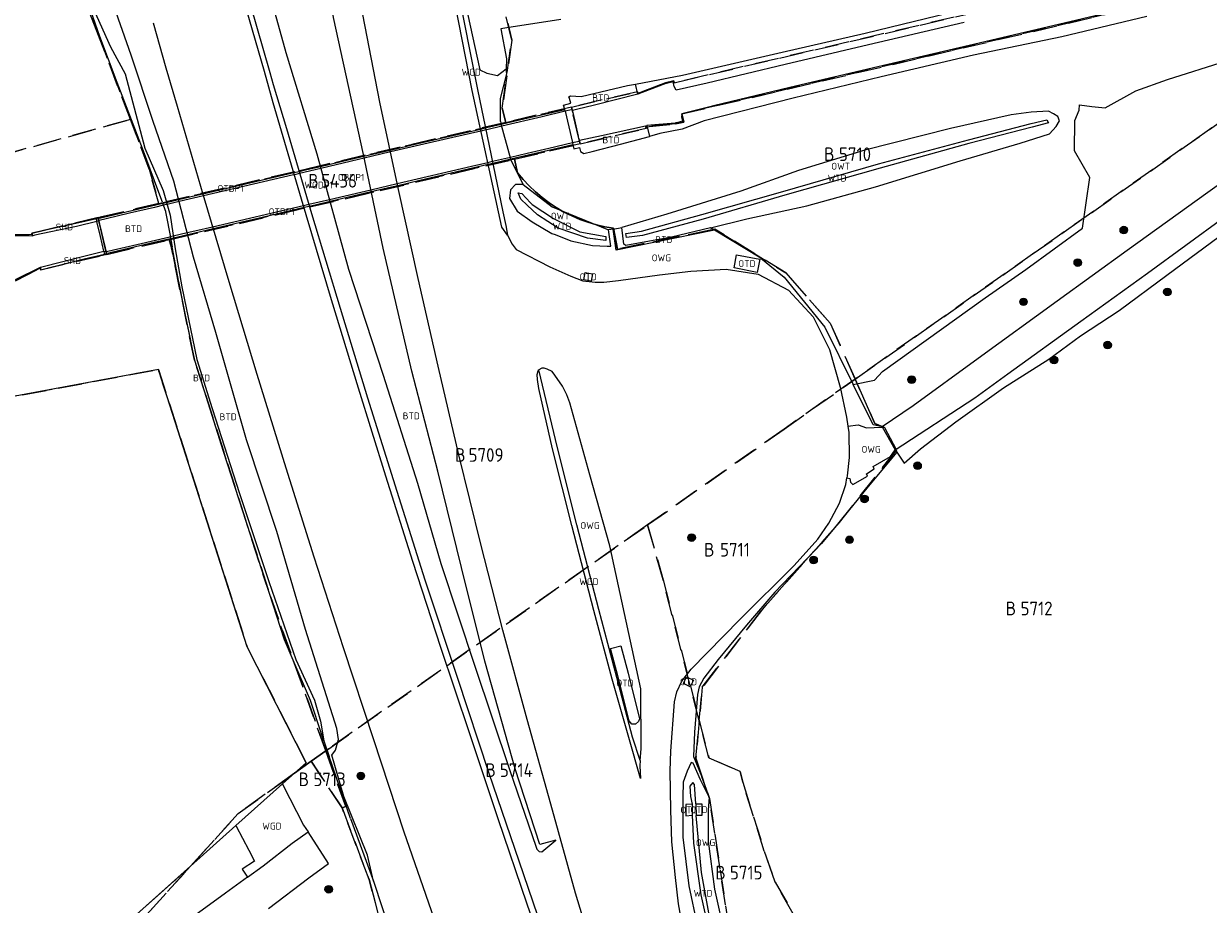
# Model space of a CAD drawing. Header units: metres. Extents: x 207644 to 210135, y 370459 to 373417.
# Tile 269 of 279: x 208756 to 208912, y 372626 to 372742. Entities that reach past the tile are written whole.
import ezdxf
from ezdxf.enums import TextEntityAlignment as Align

# ---------------------------------------------------------------- set-up
doc = ezdxf.new("R2010")
doc.units = ezdxf.units.M
doc.linetypes.add('HIDDEN2', pattern=[4.7625, 3.175, -1.5875])
for name, color, linetype in [('BTD', 7, 'Continuous'), ('KAD_perceelnummer', 212, 'Continuous'), ('KAD_sectie', 212, 'Continuous'), ('KAD_Vastgesteld_Perceel', 212, 'Continuous'), ('OBDP1', 7, 'Continuous'), ('OTD', 7, 'Continuous'), ('OTDP1', 7, 'Continuous'), ('OWG', 7, 'Continuous'), ('OWT', 7, 'Continuous'), ('SHD', 7, 'Continuous'), ('WGD', 7, 'Continuous'), ('WGDP1', 7, 'Continuous'), ('WTD', 7, 'Continuous')]:
    doc.layers.add(name, color=color, linetype=linetype)
for name, color, linetype, lineweight in [('GKL', 52, 'Continuous', 25), ('GMV', 7, 'Continuous', 25), ('GOBDP1', 7, 'Continuous', 25), ('GP1', 7, 'Continuous', 30), ('Q26_boom', 72, 'Continuous', 0)]:
    doc.layers.add(name, color=color, linetype=linetype, lineweight=lineweight)
doc.styles.add('ISO', font='isocpeur.ttf', dxfattribs={"height": 1})
doc.styles.add('ISOCP', font='ISOCP.shx', dxfattribs={"height": 1.8})

# ---------------------------------------------------------------- blocks, each defined once
blk = doc.blocks.new('ACMAP_ANN_TEMPLATE_Vastgesteld_Perceelnummer')
at = {"layer": 'KAD_perceelnummer', "style": 'ISOCP'}
blk.add_attdef('Perceelnummer', text='', height=1.8, dxfattribs=at).set_placement((0, 0), align=Align.MIDDLE)
at = {"layer": 'KAD_sectie', "style": 'ISOCP'}
blk.add_attdef('sectie', text='', height=1.8, dxfattribs=at).set_placement((-2.7, 0), align=Align.MIDDLE_RIGHT)
blk = doc.blocks.new('Q26')
blk.add_hatch(color=256).paths.add_polyline_path([(-0.45, -0.01, 1), (0.55, -0.01, 1)])
blk.add_circle((0.05, -0.01), 0.5)

msp = doc.modelspace()

# ---------------------------------------------------------------- linework, layer by layer
at = {"layer": 'GKL', "color": 253, "linetype": 'Continuous', "lineweight": 13}
for points in [[(208788.013, 372747.47), (208790.579, 372738.232)], [(208770.14, 372737.895), (208767.626, 372745.201)], [(208773.065, 372729.163), (208770.14, 372737.895)], [(208790.579, 372738.232), (208794.651, 372724.907)], [(208775.799, 372721.272), (208773.065, 372729.163)], [(208794.651, 372724.907), (208798.831, 372709.691)], [(208778.373, 372711.262), (208775.799, 372721.272)], [(208781.339, 372701.333), (208778.373, 372711.262)], [(208798.831, 372709.691), (208803.382, 372695.703)], [(208785.355, 372687.153), (208781.339, 372701.333)], [(208803.382, 372695.703), (208807.943, 372681.472)], [(208789.351, 372675.064), (208785.355, 372687.153)], [(208807.943, 372681.472), (208810.992, 372670.843)], [(208793.169, 372662.137), (208789.351, 372675.064)], [(208810.992, 372670.843), (208815.467, 372657.33)], [(208797.286, 372649.122), (208793.169, 372662.137)], [(208815.467, 372657.33), (208820.056, 372643.715)], [(208797.491, 372647.672), (208797.286, 372649.122)], [(208796.619, 372645.592), (208797.087, 372646.239)], [(208797.087, 372646.239), (208797.491, 372647.672)], [(208798.192, 372640.155), (208796.619, 372645.592)], [(208820.056, 372643.715), (208823.554, 372633.475)], [(208801.319, 372632.412), (208798.192, 372640.155)], [(208824.304, 372632.827), (208826.178, 372634.389)], [(208802.14, 372628.963), (208801.319, 372632.412)], [(208823.554, 372633.475), (208823.658, 372633.208)], [(208823.658, 372633.208), (208823.972, 372632.881)], [(208823.972, 372632.881), (208824.304, 372632.827)]]:
    msp.add_lwpolyline(points, dxfattribs=at)
at = {"layer": 'GMV', "color": 253, "linetype": 'Continuous', "lineweight": 13}
for points in [[(208819.786, 372714.142), (208819.056, 372715.232), (208815.13, 372733.219), (208812.488, 372746.716), (208810.23, 372758.806)], [(208810.933, 372759.008), (208813.111, 372747.069), (208815.814, 372733.38), (208819.193, 372717.238), (208819.57, 372715.439), (208819.786, 372714.142)], [(208832.577, 372614.81), (208828.774, 372627.406), (208825.493, 372639.127), (208822.395, 372650.271), (208819.193, 372662.052), (208816.276, 372673.426), (208813.37, 372685.179), (208810.641, 372696.887), (208808.001, 372708.442), (208805.424, 372720.163), (208802.958, 372731.698), (208800.713, 372743.282), (208798.489, 372755.097)], [(208826.178, 372634.389), (208824.046, 372633.797), (208820.811, 372643.804), (208816.81, 372658.004), (208813.709, 372670.33), (208810.607, 372683.054), (208807.165, 372696.242), (208803.39, 372712.466), (208800.795, 372724.82), (208796.856, 372742.857), (208795.632, 372751.561)], [(208763.751, 372747.34), (208764.044, 372746.578), (208765.259, 372743.885), (208767.424, 372738.985), (208769.39, 372735.423), (208771.959, 372725.629), (208774.381, 372720.058), (208775.286, 372716.792), (208775.944, 372712.356), (208776.86, 372707.352), (208778.842, 372697.778), (208780.842, 372691.301), (208784.453, 372680.077), (208788.296, 372668.509), (208791.89, 372658.18), (208794.337, 372652.855), (208795.121, 372650.086), (208795.57, 372647.466)], [(208826.069, 372615.339), (208822.372, 372625.941), (208818.553, 372637.18), (208814.781, 372648.541), (208811.017, 372659.8), (208807.31, 372671.138), (208803.761, 372682.379), (208800.142, 372694.005), (208796.582, 372705.614), (208792.627, 372718.908), (208788.908, 372731.629), (208787.723, 372735.749), (208784.595, 372746.689)], [(208785.024, 372747.581), (208788.445, 372735.623), (208788.905, 372734.038), (208790.632, 372728.226), (208793.935, 372716.999), (208797.733, 372704.528), (208801.345, 372692.728), (208805.181, 372680.407), (208808.888, 372668.72), (208813.14, 372655.861), (208817.316, 372643.197), (208821.299, 372631.655), (208825.605, 372619.054)], [(208766.042, 372740.364), (208764.846, 372743.756)], [(208814.53, 372743.415), (208816.142, 372735.973)], [(208866.957, 372740.821), (208879.799, 372743.925)], [(208903.636, 372744.563), (208892.436, 372741.924)], [(208810.115, 372624.045), (208806.164, 372635.414), (208802.154, 372647.619), (208798.157, 372659.756), (208794.304, 372671.712), (208790.622, 372683.427), (208786.776, 372695.766), (208783.065, 372708.015), (208779.653, 372719.514), (208776.256, 372731.116), (208774.767, 372736.203), (208773.113, 372742.138)], [(208819.709, 372741.505), (208818.932, 372741.386)], [(208826.821, 372742.589), (208819.709, 372741.505)], [(208880.016, 372742.197), (208867.394, 372739.247)], [(208892.436, 372741.924), (208880.653, 372739.158)], [(208904.094, 372742.983), (208892.897, 372740.317)], [(208768.311, 372734.302), (208766.042, 372740.364)], [(208818.932, 372741.386), (208819.666, 372737.394)], [(208856.002, 372738.288), (208866.957, 372740.821)], [(208892.897, 372740.317), (208881.231, 372737.917)], [(208867.394, 372739.247), (208856.395, 372736.649)], [(208880.653, 372739.158), (208868.64, 372736.363)], [(208819.666, 372737.394), (208819.601, 372736.118)], [(208842.849, 372735.268), (208856.002, 372738.288)], [(208881.231, 372737.917), (208869.057, 372735.032)], [(208906.812, 372734.672), (208914.605, 372737.156)], [(208816.142, 372735.973), (208817.043, 372735.523)], [(208817.043, 372735.523), (208818.456, 372735.217)], [(208818.456, 372735.217), (208819.601, 372736.118)], [(208818.858, 372732.187), (208819.687, 372735.437)], [(208819.687, 372735.437), (208819.601, 372736.118)], [(208836.691, 372734.096), (208842.849, 372735.268)], [(208856.395, 372736.649), (208846.114, 372734.189)], [(208868.64, 372736.363), (208857.003, 372733.615)], [(208771.65, 372725.597), (208768.311, 372734.302)], [(208829.502, 372732.427), (208835.632, 372733.894)], [(208835.632, 372733.894), (208836.691, 372734.096)], [(208836.991, 372732.754), (208836.691, 372734.096)], [(208840.661, 372734.151), (208836.991, 372732.754)], [(208840.764, 372734.176), (208840.661, 372734.151)], [(208841.616, 372734.382), (208840.764, 372734.176)], [(208841.781, 372733.773), (208841.616, 372734.382)], [(208842.023, 372733.276), (208841.781, 372733.773)], [(208846.114, 372734.189), (208842.023, 372733.276)], [(208869.057, 372735.032), (208857.451, 372732.225)], [(208902.667, 372733.216), (208906.812, 372734.672)], [(208818.854, 372729.172), (208818.858, 372732.187)], [(208827.87, 372732.402), (208828.087, 372732.549)], [(208827.956, 372732.177), (208827.87, 372732.402)], [(208828.125, 372731.557), (208827.956, 372732.177)], [(208828.087, 372732.549), (208829.502, 372732.427)], [(208836.991, 372732.754), (208831.266, 372731.286)], [(208857.451, 372732.225), (208845.727, 372729.257)], [(208857.003, 372733.615), (208846.944, 372731.221)], [(208898.627, 372730.945), (208902.667, 372733.216)], [(208827.194, 372731.324), (208828.125, 372731.557)], [(208827.33, 372730.736), (208827.194, 372731.324)], [(208827.387, 372730.494), (208827.33, 372730.736)], [(208828.246, 372730.696), (208827.387, 372730.494)], [(208828.308, 372730.651), (208828.246, 372730.696)], [(208828.37, 372730.605), (208828.308, 372730.651)], [(208828.902, 372730.74), (208828.37, 372730.605)], [(208831.266, 372731.286), (208828.902, 372730.74)], [(208846.48, 372731.104), (208842.785, 372730.176)], [(208846.944, 372731.221), (208846.48, 372731.104)], [(208894.619, 372729.27), (208895.167, 372730.655)], [(208895.167, 372730.655), (208895.2, 372731.355)], [(208895.2, 372731.355), (208896.842, 372731.148)], [(208896.842, 372731.148), (208898.627, 372730.945)], [(208818.854, 372729.172), (208818.959, 372728.796)], [(208827.387, 372730.494), (208827.871, 372728.431)], [(208842.25, 372729.03), (208841.978, 372728.966)], [(208842.869, 372729.179), (208842.25, 372729.03)], [(208842.778, 372730.114), (208842.735, 372729.764)], [(208842.735, 372729.764), (208842.869, 372729.179)], [(208842.785, 372730.176), (208842.778, 372730.114)], [(208845.727, 372729.257), (208842.821, 372728.131)], [(208886.216, 372730.023), (208878.189, 372728.227)], [(208888.844, 372730.369), (208886.216, 372730.023)], [(208891.149, 372730.534), (208888.844, 372730.369)], [(208888.863, 372728.887), (208890.899, 372729.365)], [(208890.899, 372729.365), (208891.112, 372728.965)], [(208891.813, 372730.179), (208891.149, 372730.534)], [(208892.381, 372729.829), (208891.813, 372730.179)], [(208892.144, 372728.477), (208892.589, 372729.228)], [(208892.589, 372729.228), (208892.381, 372729.829)], [(208894.562, 372725.27), (208894.619, 372729.27)], [(208927.148, 372730.514), (208912.131, 372719.767)], [(208820.247, 372724.187), (208818.959, 372728.796)], [(208827.871, 372728.431), (208828.354, 372726.367)], [(208832.196, 372727.327), (208837.972, 372728.591)], [(208837.972, 372728.591), (208838.154, 372728.608)], [(208841.914, 372728.951), (208838.154, 372728.608)], [(208838.154, 372728.608), (208838.514, 372727.194)], [(208839.875, 372727.562), (208838.514, 372727.194)], [(208842.821, 372728.131), (208839.875, 372727.562)], [(208841.978, 372728.966), (208841.914, 372728.951)], [(208878.189, 372728.227), (208866.918, 372725.356)], [(208880.582, 372726.727), (208888.863, 372728.887)], [(208888.964, 372728.411), (208880.645, 372726.251)], [(208887.386, 372726.273), (208891.251, 372727.513)], [(208891.112, 372728.965), (208888.964, 372728.411)], [(208891.251, 372727.513), (208892.144, 372728.477)], [(208828.354, 372726.367), (208829.221, 372726.568)], [(208828.354, 372726.367), (208828.418, 372726.092)], [(208828.418, 372726.092), (208828.5, 372725.745)], [(208829.221, 372726.568), (208829.26, 372726.62)], [(208829.26, 372726.62), (208829.299, 372726.673)], [(208829.299, 372726.673), (208832.196, 372727.327)], [(208830.939, 372725.175), (208834.674, 372726.154)], [(208834.674, 372726.154), (208838.514, 372727.194)], [(208868.711, 372723.572), (208880.582, 372726.727)], [(208880.645, 372726.251), (208868.95, 372722.979)], [(208879.471, 372723.946), (208887.386, 372726.273)], [(208773.827, 372719.792), (208771.65, 372725.597)], [(208828.5, 372725.745), (208828.539, 372725.528)], [(208828.539, 372725.528), (208829.286, 372725.716)], [(208829.286, 372725.716), (208829.404, 372725.194)], [(208829.404, 372725.194), (208829.862, 372724.952)], [(208829.862, 372724.952), (208830.939, 372725.175)], [(208866.918, 372725.356), (208858.157, 372722.671)], [(208896.568, 372721.752), (208894.562, 372725.27)], [(208820.279, 372724.073), (208820.247, 372724.187)], [(208821.84, 372720.841), (208820.279, 372724.073)], [(208856.095, 372719.92), (208868.711, 372723.572)], [(208868.95, 372722.979), (208856.341, 372719.416)], [(208868.313, 372720.516), (208879.471, 372723.946)], [(208858.157, 372722.671), (208850.542, 372719.944)], [(208895.637, 372715.083), (208896.568, 372721.752)], [(208774.275, 372718.519), (208773.827, 372719.792)], [(208820.186, 372720.136), (208820.045, 372719.007)], [(208820.824, 372720.859), (208820.186, 372720.136)], [(208821.84, 372720.841), (208820.824, 372720.859)], [(208821.211, 372719.733), (208821.691, 372719.662)], [(208821.557, 372718.892), (208821.211, 372719.733)], [(208821.691, 372719.662), (208822.809, 372718.438)], [(208821.84, 372720.841), (208825.675, 372717.879)], [(208850.542, 372719.944), (208840.807, 372716.934)], [(208845.428, 372716.906), (208856.095, 372719.92)], [(208859.279, 372718.049), (208868.313, 372720.516)], [(208912.131, 372719.767), (208901.507, 372712.125)], [(208765.571, 372716.314), (208774.327, 372718.37)], [(208774.275, 372718.519), (208774.327, 372718.37)], [(208774.677, 372717.374), (208774.327, 372718.37)], [(208820.045, 372719.007), (208821.078, 372717.307)], [(208822.382, 372718.12), (208821.557, 372718.892)], [(208823.731, 372716.858), (208822.382, 372718.12)], [(208822.809, 372718.438), (208823.037, 372718.188)], [(208823.037, 372718.188), (208825.842, 372716.349)], [(208856.341, 372719.416), (208845.577, 372716.271)], [(208774.677, 372717.374), (208774.705, 372717.222)], [(208774.705, 372717.222), (208775.378, 372713.697)], [(208821.078, 372717.307), (208823.061, 372715.927)], [(208826.465, 372715.084), (208823.731, 372716.858)], [(208825.675, 372717.879), (208833.116, 372714.856)], [(208840.807, 372716.934), (208834.871, 372715.152)], [(208837.46, 372714.704), (208845.428, 372716.906)], [(208851.372, 372716.333), (208859.279, 372718.049)], [(208904.183, 372709.171), (208914.304, 372716.515)], [(208762.863, 372715.683), (208757.083, 372714.439)], [(208762.946, 372715.326), (208757.446, 372714.142)], [(208765.571, 372716.314), (208762.863, 372715.683)], [(208765.649, 372715.956), (208762.946, 372715.326)], [(208765.649, 372715.956), (208765.571, 372716.314)], [(208766.108, 372713.995), (208765.649, 372715.956)], [(208823.061, 372715.927), (208825.646, 372714.4)], [(208825.842, 372716.349), (208829.323, 372714.623)], [(208830.327, 372713.787), (208826.465, 372715.084)], [(208833.707, 372714.956), (208833.116, 372714.856)], [(208833.707, 372714.956), (208834.871, 372715.152)], [(208847.096, 372714.821), (208834.12, 372712.173), (208833.707, 372714.956)], [(208835.117, 372712.992), (208834.871, 372715.152)], [(208845.577, 372716.271), (208837.608, 372714.138)], [(208846.541, 372715.143), (208841.431, 372713.885)], [(208846.541, 372715.143), (208851.372, 372716.333)], [(208847.096, 372714.821), (208846.541, 372715.143)], [(208888.16, 372709.639), (208895.637, 372715.083)], [(208753.548, 372714.103), (208757.19, 372714.092)], [(208757.19, 372714.092), (208757.083, 372714.439)], [(208757.446, 372714.142), (208757.19, 372714.092)], [(208766.566, 372712.034), (208766.108, 372713.995)], [(208775.306, 372713.68), (208772.633, 372713.056)], [(208775.378, 372713.697), (208775.306, 372713.68)], [(208775.408, 372713.541), (208775.378, 372713.697)], [(208775.408, 372713.541), (208775.581, 372712.632)], [(208819.786, 372714.142), (208820.426, 372712.957), (208820.948, 372712.283), (208825.387, 372709.992), (208828.138, 372708.747), (208829.73, 372708.145), (208831.344, 372707.945), (208832.491, 372707.98), (208834.416, 372708.198), (208839.826, 372708.919), (208843.957, 372709.425), (208848.646, 372709.684), (208852.836, 372709.027), (208856.852, 372706.908), (208860.082, 372703.401), (208862.249, 372699.072), (208863.643, 372694.101), (208864.5, 372690.179), (208864.688, 372688.972)], [(208825.646, 372714.4), (208826.092, 372714.235)], [(208826.092, 372714.235), (208828.123, 372713.401)], [(208828.123, 372713.401), (208831.001, 372712.818)], [(208829.323, 372714.623), (208832.74, 372713.988)], [(208832.771, 372713.474), (208830.327, 372713.787)], [(208832.74, 372713.988), (208832.771, 372713.474)], [(208833.436, 372712.714), (208833.116, 372714.856)], [(208841.431, 372713.885), (208835.398, 372712.797)], [(208835.412, 372714.368), (208837.46, 372714.704)], [(208835.476, 372713.842), (208835.412, 372714.368)], [(208837.608, 372714.138), (208835.476, 372713.842)], [(208853.192, 372711.119), (208847.096, 372714.821)], [(208906.729, 372708.9), (208914.671, 372714.754)], [(208763.898, 372711.412), (208766.566, 372712.034)], [(208766.566, 372712.034), (208766.618, 372711.802)], [(208769.978, 372712.442), (208766.646, 372711.672)], [(208772.633, 372713.056), (208769.978, 372712.442)], [(208776.591, 372707.276), (208775.581, 372712.632)], [(208831.001, 372712.818), (208832.935, 372712.725)], [(208832.935, 372712.725), (208833.436, 372712.714)], [(208835.398, 372712.797), (208835.117, 372712.992)], [(208901.507, 372712.125), (208892.296, 372705.448)], [(208758.184, 372709.962), (208763.898, 372711.412)], [(208758.201, 372709.584), (208763.982, 372711.051)], [(208763.982, 372711.051), (208766.646, 372711.672)], [(208766.618, 372711.802), (208766.646, 372711.672)], [(208853.053, 372710.992), (208852.71, 372709.227), (208849.673, 372709.865), (208849.992, 372711.586), (208853.053, 372710.992)], [(208853.192, 372711.119), (208856.282, 372708.612)], [(208754.895, 372708.334), (208758.184, 372709.962)], [(208758.184, 372709.962), (208758.201, 372709.584)], [(208831.006, 372709.07), (208830.831, 372708.107), (208829.846, 372708.274), (208830.032, 372709.235), (208831.006, 372709.07)], [(208882.761, 372705.917), (208888.16, 372709.639)], [(208895.409, 372702.811), (208904.183, 372709.171)], [(208900.455, 372704.218), (208906.729, 372708.9)], [(208778.572, 372697.628), (208776.591, 372707.276)], [(208856.282, 372708.612), (208861.639, 372702.028)], [(208869.256, 372696.201), (208882.761, 372705.917)], [(208892.296, 372705.448), (208881.846, 372697.894)], [(208895.36, 372700.907), (208900.455, 372704.218)], [(208885.775, 372695.87), (208895.409, 372702.811)], [(208861.639, 372702.028), (208865.39, 372694.47)], [(208891.171, 372697.807), (208895.36, 372700.907)], [(208881.846, 372697.894), (208873.282, 372691.667)], [(208885.205, 372694.047), (208891.171, 372697.807)], [(208773.748, 372696.444), (208713.698, 372685.267)], [(208773.847, 372696.134), (208773.748, 372696.444)], [(208782.35, 372685.624), (208778.572, 372697.628)], [(208837.3, 372644.862), (208837.25, 372644.2), (208837.329, 372642.528), (208835.78, 372647.932), (208833.587, 372655.608), (208831.155, 372664.646), (208828.268, 372675.882), (208825.704, 372686.001), (208823.927, 372693.929), (208823.732, 372695.112), (208823.716, 372695.78), (208823.818, 372696.255), (208823.934, 372696.408)], [(208837.3, 372644.862), (208837.41, 372646.424), (208837.362, 372654.322), (208833.277, 372673.186), (208830.662, 372682.541), (208828.006, 372692.043), (208827.627, 372693.113), (208827.055, 372694.243), (208826.019, 372695.711), (208825.681, 372696.18), (208825.03, 372696.494), (208824.624, 372696.608), (208824.297, 372696.611), (208823.934, 372696.408)], [(208837.3, 372644.862), (208836.292, 372647.964), (208834.195, 372655.809), (208831.816, 372664.803), (208828.937, 372675.966), (208826.365, 372686.119), (208823.934, 372696.408)], [(208868.205, 372695.019), (208869.256, 372696.201)], [(208785.439, 372659.892), (208773.847, 372696.134)], [(208865.39, 372694.47), (208868.205, 372695.019)], [(208881.406, 372692.698), (208885.775, 372695.87)], [(208868.027, 372689.158), (208865.39, 372694.47)], [(208878.911, 372689.552), (208885.205, 372694.047)], [(208873.282, 372691.667), (208869.214, 372688.88)], [(208870.929, 372685.86), (208881.406, 372692.698)], [(208864.688, 372688.972), (208864.816, 372688.158), (208864.843, 372684.84), (208864.583, 372682.436), (208864.555, 372682.146)], [(208864.688, 372688.972), (208866.033, 372689.159), (208867.153, 372688.738), (208869.155, 372688.829), (208869.214, 372688.88)], [(208869.214, 372688.88), (208868.027, 372689.158)], [(208869.214, 372688.88), (208870.929, 372685.86)], [(208874.274, 372685.984), (208878.911, 372689.552)], [(208785.95, 372674.505), (208782.35, 372685.624)], [(208864.555, 372682.146), (208864.927, 372682.065), (208865.031, 372681.592), (208865.329, 372681.272), (208867.282, 372682.394), (208867.118, 372682.669), (208868.153, 372683.332), (208868.002, 372683.668), (208870.319, 372684.985), (208870.929, 372685.86)], [(208871.148, 372685.523), (208867.338, 372680.998)], [(208870.929, 372685.86), (208871.148, 372685.523)], [(208871.148, 372685.523), (208872.09, 372684.073)], [(208872.09, 372684.073), (208874.274, 372685.984)], [(208842.629, 372624.262), (208842.349, 372625.991), (208841.948, 372629.466), (208841.462, 372634.164), (208841.326, 372638.318), (208841.247, 372643.5), (208841.322, 372646.114), (208841.816, 372652.599), (208842.113, 372653.936), (208842.793, 372655.351), (208843.996, 372656.909), (208850.435, 372663.481), (208857.572, 372670.587), (208860.713, 372674.063), (208862.163, 372676.185), (208863.577, 372678.836), (208864.412, 372681.283), (208864.555, 372682.146)], [(208867.338, 372680.998), (208863.403, 372676.134)], [(208863.403, 372676.134), (208861.201, 372673.5)], [(208790.392, 372660.776), (208785.95, 372674.505)], [(208861.201, 372673.5), (208859.313, 372671.504)], [(208859.313, 372671.504), (208855.052, 372667.079)], [(208855.052, 372667.079), (208851.286, 372662.75)], [(208851.286, 372662.75), (208847.581, 372658.199)], [(208791.504, 372658.102), (208790.392, 372660.776)], [(208793.245, 372644.588), (208785.439, 372659.892)], [(208833.37, 372659.665), (208834.723, 372660.025), (208835.69, 372656.4), (208837.185, 372650.392), (208837.077, 372650.042), (208836.666, 372649.686), (208836.166, 372649.68), (208835.816, 372650.095), (208834.334, 372656.05), (208833.37, 372659.665)], [(208793.793, 372652.81), (208791.504, 372658.102)], [(208847.581, 372658.199), (208845.698, 372655.74)], [(208843.898, 372654.609), (208843.004, 372655.021), (208843.416, 372655.9), (208844.303, 372655.487), (208843.898, 372654.609)], [(208845.698, 372655.74), (208845.046, 372654.618)], [(208845.046, 372654.618), (208844.857, 372653.566)], [(208795.295, 372648.279), (208793.793, 372652.81)], [(208844.857, 372653.566), (208844.455, 372648.629)], [(208795.57, 372647.466), (208795.295, 372648.279)], [(208844.455, 372648.629), (208844.324, 372645.409)], [(208795.57, 372647.466), (208796.264, 372645.414)], [(208799.07, 372637.249), (208796.264, 372645.414)], [(208844.324, 372645.409), (208845.426, 372642.712)], [(208790.104, 372641.787), (208791.721, 372643.224)], [(208791.721, 372643.224), (208793.245, 372644.588)], [(208846.394, 372640.064), (208845.251, 372642.352), (208844.284, 372644.524), (208844.018, 372644.603), (208843.494, 372643.467), (208842.951, 372642.013), (208842.903, 372640.068), (208842.922, 372634.767), (208843.705, 372628.339), (208844.794, 372623.185), (208845.539, 372619.913), (208845.932, 372619.324), (208848.573, 372620.049), (208848.92, 372620.279)], [(208790.104, 372641.787), (208783.955, 372636.325)], [(208790.104, 372641.787), (208790.153, 372641.69)], [(208790.153, 372641.69), (208792.895, 372636.343)], [(208844.623, 372639.187), (208844.472, 372641.696), (208844.231, 372641.994), (208843.85, 372641.497), (208843.928, 372640.118), (208844.135, 372639.112)], [(208846.394, 372640.064), (208845.426, 372642.712)], [(208846.394, 372640.064), (208846.255, 372638.332)], [(208844.135, 372639.112), (208843.289, 372639.069), (208843.299, 372637.584), (208844.153, 372637.689)], [(208844.135, 372639.112), (208844.153, 372637.689)], [(208844.623, 372639.187), (208844.666, 372637.625)], [(208844.623, 372639.187), (208845.439, 372639.177), (208845.432, 372637.627), (208844.666, 372637.625)], [(208799.07, 372637.249), (208802.14, 372628.963)], [(208844.153, 372637.689), (208844.322, 372633.981), (208845.272, 372627.175), (208846.728, 372620.611), (208847.293, 372620.731), (208846.504, 372623.817), (208845.353, 372630.114), (208844.666, 372637.625)], [(208846.255, 372638.332), (208846.238, 372634.257)], [(208777.98, 372630.927), (208783.955, 372636.325)], [(208783.955, 372636.325), (208784.004, 372636.23)], [(208784.004, 372636.23), (208785.666, 372633.044)], [(208791.394, 372633.983), (208793.491, 372635.476)], [(208792.895, 372636.343), (208793.491, 372635.476)], [(208796.184, 372631.313), (208793.491, 372635.476)], [(208787.557, 372630.983), (208791.394, 372633.983)], [(208846.238, 372634.257), (208847.073, 372627.905)], [(208785.666, 372633.044), (208786.423, 372631.587)], [(208765.851, 372620.073), (208777.98, 372630.927)], [(208786.423, 372631.587), (208784.812, 372630.54)], [(208785.508, 372629.501), (208787.557, 372630.983)], [(208793.581, 372629.404), (208796.184, 372631.313)], [(208785.508, 372629.501), (208782.589, 372627.39)], [(208784.812, 372630.54), (208785.508, 372629.501)], [(208788.293, 372625.384), (208793.581, 372629.404)], [(208802.14, 372628.963), (208806.607, 372615.358)], [(208847.073, 372627.905), (208848.471, 372621.761)], [(208782.589, 372627.39), (208772.408, 372619.964)]]:
    msp.add_lwpolyline(points, dxfattribs=at)
at = {"layer": 'GOBDP1', "color": 253, "linetype": 'Continuous', "lineweight": 13}
for points in [[(208825.221, 372730.248), (208827.33, 372730.736)], [(208818.959, 372728.796), (208821.933, 372729.487)], [(208821.933, 372729.487), (208825.221, 372730.248)], [(208807.959, 372726.236), (208816.234, 372728.162)], [(208816.234, 372728.162), (208816.875, 372728.311)], [(208816.875, 372728.311), (208817.035, 372728.348)], [(208817.035, 372728.348), (208818.959, 372728.796)], [(208804.309, 372725.381), (208807.959, 372726.236)], [(208828.418, 372726.092), (208826.33, 372725.606)], [(208798.952, 372724.121), (208800.848, 372724.568)], [(208800.848, 372724.568), (208803.525, 372725.197)], [(208803.525, 372725.197), (208804.309, 372725.381)], [(208826.33, 372725.606), (208820.247, 372724.187)], [(208792.296, 372722.572), (208793.169, 372722.775)], [(208793.169, 372722.775), (208795.112, 372723.227)], [(208795.112, 372723.227), (208798.952, 372724.121)], [(208817.254, 372723.487), (208808.226, 372721.37)], [(208817.856, 372723.628), (208817.254, 372723.487)], [(208818.044, 372723.672), (208817.856, 372723.628)], [(208820.247, 372724.187), (208818.044, 372723.672)], [(208779.625, 372719.609), (208791.603, 372722.41)], [(208791.603, 372722.41), (208792.296, 372722.572)], [(208808.226, 372721.37), (208805.312, 372720.689)], [(208801.833, 372719.876), (208796.384, 372718.599)], [(208804.5, 372720.499), (208801.833, 372719.876)], [(208805.312, 372720.689), (208804.5, 372720.499)], [(208774.327, 372718.37), (208774.817, 372718.485)], [(208774.817, 372718.485), (208776.419, 372718.859)], [(208776.419, 372718.859), (208778.841, 372719.426)], [(208778.841, 372719.426), (208779.625, 372719.609)], [(208794.587, 372718.178), (208793.652, 372717.96)], [(208796.384, 372718.599), (208794.587, 372718.178)], [(208787.425, 372716.51), (208780.99, 372715.007)], [(208792.957, 372717.798), (208787.425, 372716.51)], [(208793.652, 372717.96), (208792.957, 372717.798)], [(208780.99, 372715.007), (208780.229, 372714.829)], [(208775.733, 372713.78), (208775.378, 372713.697)], [(208777.613, 372714.219), (208775.733, 372713.78)], [(208780.229, 372714.829), (208777.613, 372714.219)]]:
    msp.add_lwpolyline(points, dxfattribs=at)
at = {"layer": 'GP1', "color": 253, "linetype": 'Continuous', "lineweight": 13}
for points in [[(208824.348, 372729.779), (208819.034, 372728.53)], [(208827.387, 372730.494), (208824.348, 372729.779)], [(208816.294, 372727.891), (208812.598, 372727.047)], [(208816.932, 372728.036), (208816.294, 372727.891)], [(208817.045, 372728.062), (208816.932, 372728.036)], [(208819.034, 372728.53), (208817.045, 372728.062)], [(208812.598, 372727.047), (208804.361, 372725.137)], [(208825.227, 372725.641), (208828.354, 372726.367)], [(208800.897, 372724.334), (208800.157, 372724.162)], [(208804.361, 372725.137), (208800.897, 372724.334)], [(208817.798, 372723.907), (208820.17, 372724.463)], [(208820.17, 372724.463), (208822.37, 372724.978)], [(208822.37, 372724.978), (208825.227, 372725.641)], [(208795.183, 372722.973), (208792.376, 372722.302)], [(208800.157, 372724.162), (208795.183, 372722.973)], [(208805.252, 372720.969), (208815.061, 372723.266)], [(208815.061, 372723.266), (208817.194, 372723.766)], [(208817.194, 372723.766), (208817.798, 372723.907)], [(208791.57, 372722.109), (208779.703, 372719.345)], [(208791.683, 372722.136), (208791.57, 372722.109)], [(208792.376, 372722.302), (208791.683, 372722.136)], [(208796.307, 372718.877), (208800.459, 372719.847)], [(208800.459, 372719.847), (208801.775, 372720.155)], [(208801.775, 372720.155), (208805.252, 372720.969)], [(208774.417, 372718.113), (208773.224, 372717.83)], [(208774.789, 372718.201), (208774.417, 372718.113)], [(208774.889, 372718.224), (208774.789, 372718.201)], [(208776.487, 372718.596), (208774.889, 372718.224)], [(208779.703, 372719.345), (208776.487, 372718.596)], [(208780.909, 372715.28), (208792.874, 372718.075)], [(208792.874, 372718.075), (208793.57, 372718.238)], [(208793.57, 372718.238), (208796.307, 372718.877)], [(208769.953, 372717.055), (208766.886, 372716.328)], [(208773.224, 372717.83), (208769.953, 372717.055)], [(208765.9, 372716.082), (208765.649, 372715.956)], [(208765.946, 372716.105), (208765.9, 372716.082)], [(208766.886, 372716.328), (208765.946, 372716.105)], [(208778.574, 372714.735), (208780.909, 372715.28)], [(208770.893, 372712.94), (208775.243, 372713.957)], [(208775.243, 372713.957), (208775.325, 372713.976)], [(208775.325, 372713.976), (208775.691, 372714.061)], [(208775.691, 372714.061), (208777.542, 372714.494)], [(208777.542, 372714.494), (208778.574, 372714.735)], [(208766.566, 372712.034), (208766.87, 372712.015)], [(208766.87, 372712.015), (208766.923, 372712.012)], [(208766.923, 372712.012), (208767.824, 372712.223)], [(208767.824, 372712.223), (208770.893, 372712.94)]]:
    msp.add_lwpolyline(points, dxfattribs=at)
at = {"layer": 'KAD_Vastgesteld_Perceel', "color": 253, "linetype": 'HIDDEN2', "lineweight": 13}
for points in [[(209008.377, 372793.037), (208957.519, 372761.393), (208841.771, 372734.254), (208841.708, 372734.522), (208840.617, 372734.264), (208837.01, 372732.87), (208836.93, 372733.085), (208828.223, 372731.051), (208819.551, 372729.025), (208819.1, 372730.917), (208820.351, 372739.882), (208816.475, 372755.999), (208812.231, 372774.058), (208809.704, 372773.639), (208808.316, 372782.424), (208919.956, 372873.681), (208976.63, 372825.169), (208990.393, 372814.192), (208997.693, 372806.186), (209008.377, 372793.037)], [(208809.729, 372773.482), (208809.704, 372773.639), (208812.231, 372774.058), (208816.475, 372755.999), (208820.351, 372739.882), (208819.1, 372730.917), (208819.551, 372729.025), (208773.821, 372718.343), (208772.537, 372722.849), (208770.055, 372729.421), (208765.874, 372740.493), (208759.716, 372756.091), (208766.209, 372759.438), (208769.255, 372747.953), (208809.729, 372773.482)], [(208829.364, 372726.204), (208829.193, 372726.931), (208828.394, 372730.326), (208828.223, 372731.051), (208836.93, 372733.085), (208837.01, 372732.87), (208840.617, 372734.264), (208841.708, 372734.522), (208841.771, 372734.254), (208957.519, 372761.393), (208946.413, 372754.483), (208842.775, 372730.158), (208843.022, 372729.075), (208841.935, 372728.822), (208838.031, 372728.463), (208838.061, 372728.235), (208829.364, 372726.204)], [(208765.805, 372716.47), (208773.821, 372718.343), (208819.551, 372729.025), (208828.223, 372731.051), (208828.394, 372730.326), (208829.193, 372726.931), (208829.364, 372726.204), (208820.705, 372724.182), (208775.186, 372713.555), (208766.933, 372711.628), (208766.746, 372712.432), (208766.007, 372715.604), (208765.805, 372716.47)], [(208775.186, 372713.555), (208820.705, 372724.182), (208821.13, 372722.401), (208821.859, 372721.509), (208822.64, 372720.662), (208823.471, 372719.864), (208824.348, 372719.118), (208825.268, 372718.426), (208826.229, 372717.79), (208827.226, 372717.213), (208828.256, 372716.698), (208829.315, 372716.245), (208830.4, 372715.857), (208831.506, 372715.535), (208832.629, 372715.281), (208833.766, 372715.094), (208834.29, 372712.327), (208847.151, 372714.947), (208856.478, 372709.212), (208862.355, 372702.572), (208865.638, 372695.187), (208856.27, 372688.59), (208838.273, 372675.96), (208796.21, 372646.44), (208795.826, 372646.165), (208788.516, 372666.49), (208778.511, 372697.673), (208775.425, 372712.716), (208775.186, 372713.555)], [(208845.087, 372650.173), (208840.314, 372668.704), (208838.273, 372675.96), (208856.27, 372688.59), (208865.638, 372695.187), (208868.239, 372689.337), (208869.51, 372688.791), (208871.1, 372685.855), (208863.367, 372676.028), (208853.418, 372664.857), (208845.48, 372654.542), (208845.087, 372650.173)], [(208853.992, 372611.267), (208833.294, 372619.326), (208803.192, 372623.033), (208801.533, 372629.211), (208797.975, 372638.639), (208798.466, 372638.824), (208795.826, 372646.165), (208796.21, 372646.44), (208838.273, 372675.96), (208840.314, 372668.704), (208845.087, 372650.173), (208844.637, 372645.177), (208846.443, 372639.859), (208849.217, 372621.118), (208853.992, 372611.267)], [(208857.214, 372610.012), (208853.992, 372611.267), (208849.217, 372621.118), (208846.443, 372639.859), (208844.637, 372645.177), (208845.087, 372650.173), (208846.362, 372645.221), (208850.454, 372643.442), (208850.81, 372642.019), (208853.656, 372632.947), (208855.079, 372628.855), (208862.195, 372616.402), (208857.036, 372610.532), (208857.214, 372610.012)], [(208798.466, 372638.824), (208797.975, 372638.639), (208793.884, 372644.774), (208795.826, 372646.165), (208798.466, 372638.824)], [(208761.094, 372616.48), (208765.851, 372620.073), (208777.98, 372630.927), (208768.58, 372620.54), (208761.094, 372616.48)]]:
    msp.add_lwpolyline(points, close=True, dxfattribs=at)
for points in [[(208654.583, 372744.481), (208698.275, 372773.774), (208718.422, 372747.847), (208761.086, 372778.755), (208766.209, 372759.438), (208759.716, 372756.091), (208765.874, 372740.493), (208770.055, 372729.421), (208729.799, 372718.188), (208708.658, 372713.266), (208688.723, 372701.579), (208575.145, 372626.451)], [(208928.25, 372739.28), (208865.638, 372695.187), (208862.355, 372702.572), (208856.478, 372709.212), (208847.151, 372714.947), (208834.29, 372712.327), (208833.766, 372715.094), (208832.629, 372715.281), (208831.506, 372715.535), (208830.4, 372715.857), (208829.315, 372716.245), (208828.256, 372716.698), (208827.226, 372717.213), (208826.229, 372717.79), (208825.268, 372718.426), (208824.348, 372719.118), (208823.471, 372719.864), (208822.64, 372720.662), (208821.859, 372721.509), (208821.13, 372722.401), (208820.705, 372724.182), (208829.364, 372726.204), (208829.364, 372726.204), (208838.061, 372728.235), (208838.031, 372728.463), (208841.935, 372728.822), (208843.022, 372729.075), (208842.775, 372730.158), (208946.413, 372754.483)], [(208862.195, 372616.402), (208855.079, 372628.855), (208853.656, 372632.947), (208850.81, 372642.019), (208850.454, 372643.442), (208846.362, 372645.221), (208845.087, 372650.173), (208845.48, 372654.542), (208853.418, 372664.857), (208863.367, 372676.028), (208871.1, 372685.855), (208869.51, 372688.791), (208868.239, 372689.337), (208865.638, 372695.187), (208928.25, 372739.28), (208934.261, 372725.35), (208931.606, 372708.008), (208930.306, 372698.517), (208925.948, 372666.733), (208924.702, 372659.376), (208916.769, 372612.698)], [(208575.145, 372626.451), (208688.723, 372701.579), (208708.658, 372713.266), (208729.799, 372718.188), (208770.055, 372729.421), (208772.537, 372722.849), (208773.821, 372718.343), (208765.805, 372716.47), (208757.088, 372714.434), (208757.101, 372714.221), (208753.525, 372714.251), (208752, 372713.845), (208752.086, 372713.477), (208727.078, 372707.439), (208724.299, 372706.739), (208721.539, 372705.965), (208718.801, 372705.118), (208716.086, 372704.198), (208713.397, 372703.205), (208710.736, 372702.142), (208708.103, 372701.008), (208705.502, 372699.804), (208702.934, 372698.531), (208656.317, 372670.726)], [(208753.525, 372714.251), (208757.101, 372714.221), (208757.088, 372714.434), (208765.805, 372716.47), (208766.007, 372715.604), (208766.746, 372712.432), (208766.933, 372711.628), (208758.24, 372709.598), (208758.161, 372709.798), (208754.906, 372708.16)], [(208754.906, 372708.16), (208758.161, 372709.798), (208758.24, 372709.598), (208766.933, 372711.628), (208775.186, 372713.555), (208775.425, 372712.716), (208778.511, 372697.673), (208788.516, 372666.49), (208795.826, 372646.165), (208793.884, 372644.774), (208791.721, 372643.224), (208793.245, 372644.588), (208785.439, 372659.892), (208773.748, 372696.444), (208713.698, 372685.267)], [(208613.856, 372630.462), (208691.646, 372675.897), (208693.581, 372677.05), (208695.548, 372678.148), (208697.545, 372679.19), (208699.571, 372680.175), (208701.623, 372681.103), (208703.701, 372681.972), (208705.803, 372682.782), (208707.927, 372683.533), (208713.698, 372685.267), (208773.748, 372696.444), (208785.439, 372659.892), (208793.245, 372644.588), (208791.721, 372643.224), (208784.29, 372637.9), (208777.98, 372630.927), (208765.851, 372620.073), (208761.094, 372616.48), (208696.11, 372581.24), (208663.893, 372563.766), (208631.528, 372548.677)], [(208629.612, 372545.173), (208663.893, 372563.766), (208696.11, 372581.24), (208761.094, 372616.48), (208768.58, 372620.54), (208777.98, 372630.927), (208784.29, 372637.9), (208791.721, 372643.224), (208793.884, 372644.774), (208797.975, 372638.639), (208801.533, 372629.211), (208803.192, 372623.033), (208800.98, 372623.305), (208777.474, 372612.757), (208761.052, 372601.475), (208734.668, 372583.368), (208640.844, 372537.262)]]:
    msp.add_lwpolyline(points, dxfattribs=at)

# ---------------------------------------------------------------- block references
ref = msp.add_blockref('ACMAP_ANN_TEMPLATE_Vastgesteld_Perceelnummer', (208865.62, 372724.835), dxfattribs=at)
ref.add_attrib('Perceelnummer', '5710', dxfattribs={"layer": 'KAD_perceelnummer', "lineweight": 13, "height": 1.8, "style": 'ISOCP'}).set_placement((208865.62, 372724.835), align=Align.MIDDLE)
ref.add_attrib('sectie', 'B', dxfattribs={"layer": 'KAD_sectie', "lineweight": 13, "height": 1.8, "style": 'ISOCP'}).set_placement((208862.92, 372724.835), align=Align.MIDDLE_RIGHT)
ref = msp.add_blockref('ACMAP_ANN_TEMPLATE_Vastgesteld_Perceelnummer', (208797.589, 372721.34), dxfattribs=at)
ref.add_attrib('Perceelnummer', '5436', dxfattribs={"layer": 'KAD_perceelnummer', "lineweight": 13, "height": 1.8, "style": 'ISOCP'}).set_placement((208797.589, 372721.34), align=Align.MIDDLE)
ref.add_attrib('sectie', 'B', dxfattribs={"layer": 'KAD_sectie', "lineweight": 13, "height": 1.8, "style": 'ISOCP'}).set_placement((208794.889, 372721.34), align=Align.MIDDLE_RIGHT)
ref = msp.add_blockref('ACMAP_ANN_TEMPLATE_Vastgesteld_Perceelnummer', (208816.962, 372685.174), dxfattribs=at)
ref.add_attrib('Perceelnummer', '5709', dxfattribs={"layer": 'KAD_perceelnummer', "lineweight": 13, "height": 1.8, "style": 'ISOCP'}).set_placement((208816.962, 372685.174), align=Align.MIDDLE)
ref.add_attrib('sectie', 'B', dxfattribs={"layer": 'KAD_sectie', "lineweight": 13, "height": 1.8, "style": 'ISOCP'}).set_placement((208814.262, 372685.174), align=Align.MIDDLE_RIGHT)
ref = msp.add_blockref('ACMAP_ANN_TEMPLATE_Vastgesteld_Perceelnummer', (208849.79, 372672.68), dxfattribs=at)
ref.add_attrib('Perceelnummer', '5711', dxfattribs={"layer": 'KAD_perceelnummer', "lineweight": 13, "height": 1.8, "style": 'ISOCP'}).set_placement((208849.79, 372672.68), align=Align.MIDDLE)
ref.add_attrib('sectie', 'B', dxfattribs={"layer": 'KAD_sectie', "lineweight": 13, "height": 1.8, "style": 'ISOCP'}).set_placement((208847.09, 372672.68), align=Align.MIDDLE_RIGHT)
ref = msp.add_blockref('ACMAP_ANN_TEMPLATE_Vastgesteld_Perceelnummer', (208889.563, 372664.93), dxfattribs=at)
ref.add_attrib('Perceelnummer', '5712', dxfattribs={"layer": 'KAD_perceelnummer', "lineweight": 13, "height": 1.8, "style": 'ISOCP'}).set_placement((208889.563, 372664.93), align=Align.MIDDLE)
ref.add_attrib('sectie', 'B', dxfattribs={"layer": 'KAD_sectie', "lineweight": 13, "height": 1.8, "style": 'ISOCP'}).set_placement((208886.863, 372664.93), align=Align.MIDDLE_RIGHT)
ref = msp.add_blockref('ACMAP_ANN_TEMPLATE_Vastgesteld_Perceelnummer', (208820.956, 372643.614), dxfattribs=at)
ref.add_attrib('Perceelnummer', '5714', dxfattribs={"layer": 'KAD_perceelnummer', "lineweight": 13, "height": 1.8, "style": 'ISOCP'}).set_placement((208820.956, 372643.614), align=Align.MIDDLE)
ref.add_attrib('sectie', 'B', dxfattribs={"layer": 'KAD_sectie', "lineweight": 13, "height": 1.8, "style": 'ISOCP'}).set_placement((208818.256, 372643.614), align=Align.MIDDLE_RIGHT)
ref = msp.add_blockref('ACMAP_ANN_TEMPLATE_Vastgesteld_Perceelnummer', (208796.322, 372642.402), dxfattribs=at)
ref.add_attrib('Perceelnummer', '5713', dxfattribs={"layer": 'KAD_perceelnummer', "lineweight": 13, "height": 1.8, "style": 'ISOCP'}).set_placement((208796.322, 372642.402), align=Align.MIDDLE)
ref.add_attrib('sectie', 'B', dxfattribs={"layer": 'KAD_sectie', "lineweight": 13, "height": 1.8, "style": 'ISOCP'}).set_placement((208793.622, 372642.402), align=Align.MIDDLE_RIGHT)
ref = msp.add_blockref('ACMAP_ANN_TEMPLATE_Vastgesteld_Perceelnummer', (208851.269, 372630.093), dxfattribs=at)
ref.add_attrib('Perceelnummer', '5715', dxfattribs={"layer": 'KAD_perceelnummer', "lineweight": 13, "height": 1.8, "style": 'ISOCP'}).set_placement((208851.269, 372630.093), align=Align.MIDDLE)
ref.add_attrib('sectie', 'B', dxfattribs={"layer": 'KAD_sectie', "lineweight": 13, "height": 1.8, "style": 'ISOCP'}).set_placement((208848.569, 372630.093), align=Align.MIDDLE_RIGHT)
at = {"layer": 'Q26_boom', "color": 253}
for p in [(208901.015, 372714.839), (208894.948, 372710.557), (208906.767, 372706.693), (208887.786, 372705.379), (208898.883, 372699.681), (208891.812, 372697.695), (208873.04, 372695.115), (208873.813, 372683.768), (208866.821, 372679.381), (208844.018, 372674.294), (208864.84, 372673.996), (208860.096, 372671.335), (208800.399, 372642.869), (208796.172, 372627.917)]:
    msp.add_blockref('Q26', p, dxfattribs=at)

# ---------------------------------------------------------------- texts
at = {"layer": 'BTD', "color": 253, "linetype": 'Continuous', "lineweight": 13, "style": 'ISO'}
for p in [(208832.093, 372732.273), (208833.434, 372726.714), (208770.479, 372715.015), (208840.402, 372713.577), (208779.448, 372695.33), (208782.946, 372690.21), (208807.096, 372690.327)]:
    msp.add_text('BTD', height=0.9, dxfattribs=at).set_placement(p, align=Align.MIDDLE_CENTER)
at = {"layer": 'OBDP1', "color": 253, "linetype": 'Continuous', "lineweight": 13, "style": 'ISO'}
msp.add_text('OBDP1', height=0.9, dxfattribs=at).set_placement((208799.169, 372721.781), align=Align.MIDDLE_CENTER)
at = {"layer": 'OTD', "color": 253, "linetype": 'Continuous', "lineweight": 13, "style": 'ISO'}
for p in [(208851.363, 372710.415), (208830.426, 372708.672), (208843.654, 372655.255), (208835.278, 372655.101), (208843.721, 372638.364), (208845.031, 372638.404)]:
    msp.add_text('OTD', height=0.9, dxfattribs=at).set_placement(p, align=Align.MIDDLE_CENTER)
at = {"layer": 'OTDP1', "color": 253, "linetype": 'Continuous', "lineweight": 13, "style": 'ISO'}
for p in [(208783.27, 372720.323), (208790.014, 372717.258)]:
    msp.add_text('OTDP1', height=0.9, dxfattribs=at).set_placement(p, align=Align.MIDDLE_CENTER)
at = {"layer": 'OWG', "color": 253, "linetype": 'Continuous', "lineweight": 13, "style": 'ISO'}
for p in [(208840.074, 372711.169), (208867.742, 372685.917), (208830.672, 372675.872), (208845.912, 372634.043)]:
    msp.add_text('OWG', height=0.9, dxfattribs=at).set_placement(p, align=Align.MIDDLE_CENTER)
at = {"layer": 'OWT', "color": 253, "linetype": 'Continuous', "lineweight": 13, "style": 'ISO'}
for p in [(208863.73, 372723.255), (208826.741, 372716.675)]:
    msp.add_text('OWT', height=0.9, dxfattribs=at).set_placement(p, align=Align.MIDDLE_CENTER)
at = {"layer": 'SHD', "color": 253, "linetype": 'Continuous', "lineweight": 13, "style": 'ISO'}
for p in [(208761.354, 372715.233), (208762.427, 372710.808)]:
    msp.add_text('SHD', height=0.9, dxfattribs=at).set_placement(p, align=Align.MIDDLE_CENTER)
at = {"layer": 'WGD', "color": 253, "linetype": 'Continuous', "lineweight": 13, "style": 'ISO'}
for p in [(208815.008, 372735.652), (208830.523, 372668.461), (208788.723, 372636.228)]:
    msp.add_text('WGD', height=0.9, dxfattribs=at).set_placement(p, align=Align.MIDDLE_CENTER)
at = {"layer": 'WGDP1', "color": 253, "linetype": 'Continuous', "lineweight": 13, "style": 'ISO'}
msp.add_text('WGDP1', height=0.9, dxfattribs=at).set_placement((208794.875, 372720.765), align=Align.MIDDLE_CENTER)
at = {"layer": 'WTD', "color": 253, "linetype": 'Continuous', "lineweight": 13, "style": 'ISO'}
for p in [(208863.262, 372721.684), (208826.991, 372715.343), (208845.572, 372627.37)]:
    msp.add_text('WTD', height=0.9, dxfattribs=at).set_placement(p, align=Align.MIDDLE_CENTER)

doc.saveas('drawing.dxf')
